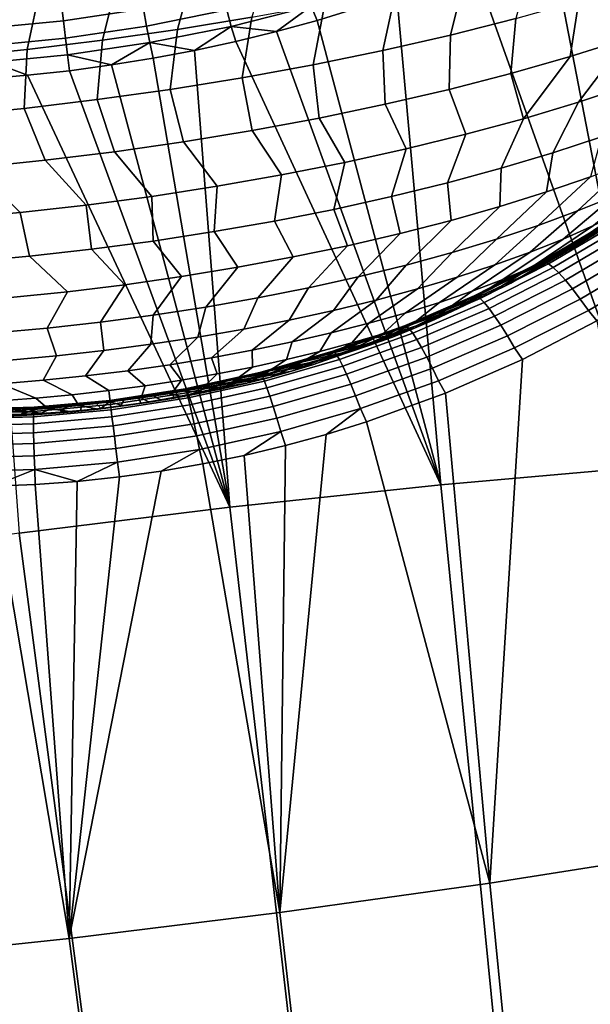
# Model space of a CAD drawing. Header units: metres. Extents: x -167 to 28, y -50 to 27.
# Tile 259 of 331: x 9.6 to 13.19, y -34.09 to -27.89. Entities that reach past the tile are written whole.
import ezdxf

# ---------------------------------------------------------------- set-up
doc = ezdxf.new("R2010")
doc.units = ezdxf.units.M
doc.layers.add('solid_12_065_011_XXX', color=7, linetype='CONTINUOUS')

msp = doc.modelspace()

# ---------------------------------------------------------------- linework, layer by layer
at = {"layer": 'solid_12_065_011_XXX'}
for points in [[(14.907345, -30.567869, 22.604013), (13.387696, -27.11525, 20.570753), (12.933352, -27.347935, 20.719927), (13.58119, -30.701698, 22.740084)], [(13.58119, -30.701698, 22.740084), (12.933352, -27.347935, 20.719927), (12.460878, -27.556435, 20.848318)], [(11.182587, -27.459211, 9.542988), (11.060172, -27.877554, 9.859672), (10.592813, -27.954151, 9.793166), (10.704088, -27.54043, 9.465224)], [(12.311807, -27.989635, 10.590584), (12.407758, -27.5977, 10.255623), (12.83075, -27.489399, 10.450724), (12.723852, -27.885153, 10.777121)], [(10.704088, -27.54043, 9.465224), (10.592813, -27.954151, 9.793166), (10.120516, -28.021683, 9.760143), (10.219831, -27.612499, 9.421576)], [(12.251759, -30.81946, 22.815199), (13.58119, -30.701698, 22.740084), (12.460878, -27.556435, 20.848318), (11.972691, -27.740013, 20.954842)], [(10.219831, -27.612499, 9.421576), (10.120516, -28.021683, 9.760143), (9.645816, -28.079784, 9.760779), (9.732382, -27.675037, 9.412274)], [(11.885594, -28.087048, 10.434544), (11.970087, -27.698849, 10.091522), (12.407758, -27.5977, 10.255623), (12.311807, -27.989635, 10.590584)], [(9.732382, -27.675037, 9.412274), (9.645816, -28.079784, 9.760779), (9.171263, -28.128145, 9.795071), (9.244325, -27.727715, 9.437368)], [(11.433623, -27.807062, 20.989811), (11.471278, -27.898031, 21.038597), (11.972691, -27.740013, 20.954842), (11.928175, -27.654228, 20.909096)], [(13.420091, -28.013975, 11.615918), (13.064632, -28.125637, 11.380479), (13.119473, -27.77417, 10.993132), (13.496504, -27.657299, 11.237433)], [(10.357162, -27.713554, 20.997026), (9.85991, -27.787268, 21.008255), (9.873649, -27.899155, 21.024414), (10.377186, -27.824511, 21.013044)], [(10.875454, -27.72488, 20.979008), (10.377186, -27.824511, 21.013044), (10.397332, -27.932852, 21.041763), (10.902264, -27.83189, 21.007273)], [(10.929275, -27.934813, 21.047842), (11.433623, -27.807062, 20.989811), (11.399689, -27.705893, 20.950039), (10.902264, -27.83189, 21.007273)], [(11.447552, -28.176855, 10.309855), (11.520087, -27.792299, 9.959301), (11.970087, -27.698849, 10.091522), (11.885594, -28.087048, 10.434544)], [(12.251759, -30.81946, 22.815199), (11.972691, -27.740013, 20.954842), (11.471278, -27.898031, 21.038597)], [(9.36701, -27.948544, 21.013044), (9.873649, -27.899155, 21.024414), (9.85991, -27.787268, 21.008255), (9.359597, -27.83604, 20.997028)], [(11.433623, -27.807062, 20.989811), (10.929275, -27.934813, 21.047842), (11.216331, -27.967297, 21.071724)], [(11.000078, -28.258566, 10.2172), (11.060172, -27.877554, 9.859672), (11.520087, -27.792299, 9.959301), (11.447552, -28.176855, 10.309855)], [(11.433623, -27.807062, 20.989811), (11.216331, -27.967297, 21.071724), (11.471278, -27.898031, 21.038597)], [(13.064632, -28.125637, 11.380479), (12.691338, -28.231815, 11.171605), (12.723852, -27.885153, 10.777121), (13.119473, -27.77417, 10.993132)], [(10.377186, -27.824511, 21.013044), (9.873649, -27.899155, 21.024414), (9.887074, -28.008493, 21.053284), (10.397332, -27.932852, 21.041763)], [(10.417338, -28.037176, 21.082811), (10.929275, -27.934813, 21.047842), (10.902264, -27.83189, 21.007273), (10.397332, -27.932852, 21.041763)], [(10.545626, -28.331732, 10.157088), (10.592813, -27.954151, 9.793166), (11.060172, -27.877554, 9.859672), (11.000078, -28.258566, 10.2172)], [(9.873649, -27.899155, 21.024414), (9.36701, -27.948544, 21.013044), (9.373672, -28.058542, 21.041763), (9.887074, -28.008493, 21.053284)], [(10.397332, -27.932852, 21.041763), (9.887074, -28.008493, 21.053284), (9.900011, -28.113865, 21.094492), (10.417338, -28.037176, 21.082811)], [(10.929275, -27.934813, 21.047842), (10.417338, -28.037176, 21.082811), (10.699642, -28.086014, 21.120117)], [(10.929275, -27.934813, 21.047842), (10.699642, -28.086014, 21.120117), (10.959044, -28.029968, 21.098911)], [(10.929275, -27.934813, 21.047842), (10.959044, -28.029968, 21.098911), (11.216331, -27.967297, 21.071724)], [(12.251759, -30.81946, 22.815199), (11.471278, -27.898031, 21.038597), (11.216331, -27.967297, 21.071724)], [(12.691338, -28.231815, 11.171605), (12.302231, -28.331934, 10.990432), (12.311807, -27.989635, 10.590584), (12.723852, -27.885153, 10.777121)], [(13.116679, -28.41226, 11.868658), (13.420091, -28.013975, 11.615918), (13.755784, -27.897432, 11.876646), (13.444483, -28.303757, 12.10491)], [(10.086683, -28.395952, 10.129848), (10.120516, -28.021683, 9.760143), (10.592813, -27.954151, 9.793166), (10.545626, -28.331732, 10.157088)], [(12.251759, -30.81946, 22.815199), (11.216331, -27.967297, 21.071724), (10.959044, -28.029968, 21.098911)], [(12.302231, -28.331934, 10.990432), (11.899425, -28.425446, 10.83794), (11.885594, -28.087048, 10.434544), (12.311807, -27.989635, 10.590584)], [(9.887074, -28.008493, 21.053284), (9.373672, -28.058542, 21.041763), (9.426893, -28.161074, 21.084837), (9.900011, -28.113865, 21.094492)], [(9.625767, -28.450876, 10.135629), (9.645816, -28.079784, 9.760779), (10.120516, -28.021683, 9.760143), (10.086683, -28.395952, 10.129848)], [(10.417338, -28.037176, 21.082811), (9.900011, -28.113865, 21.094492), (10.175929, -28.177979, 21.144405)], [(10.417338, -28.037176, 21.082811), (10.175929, -28.177979, 21.144405), (10.438419, -28.135378, 21.135294)], [(10.417338, -28.037176, 21.082811), (10.438419, -28.135378, 21.135294), (10.699642, -28.086014, 21.120117)], [(10.922886, -30.959883, 22.852768), (12.251759, -30.81946, 22.815199), (10.959044, -28.029968, 21.098911), (10.699642, -28.086014, 21.120117)], [(12.770927, -28.515841, 11.65707), (13.064632, -28.125637, 11.380479), (13.420091, -28.013975, 11.615918), (13.116679, -28.41226, 11.868658)], [(9.165401, -28.496201, 10.174398), (9.171263, -28.128145, 9.795071), (9.645816, -28.079784, 9.760779), (9.625767, -28.450876, 10.135629)], [(9.900011, -28.113865, 21.094492), (9.426893, -28.161074, 21.084837), (9.647809, -28.242825, 21.144405), (9.912283, -28.213806, 21.147444)], [(9.900011, -28.113865, 21.094492), (9.912283, -28.213806, 21.147444), (10.175929, -28.177979, 21.144405)], [(10.922886, -30.959883, 22.852768), (10.699642, -28.086014, 21.120117), (10.438419, -28.135378, 21.135294)], [(11.899425, -28.425446, 10.83794), (11.485104, -28.511847, 10.714959), (11.447552, -28.176855, 10.309855), (11.885594, -28.087048, 10.434544)], [(12.770927, -28.515841, 11.65707), (12.691338, -28.231815, 11.171605), (13.064632, -28.125637, 11.380479)], [(9.426893, -28.161074, 21.084837), (9.38282, -28.26499, 21.135294), (9.647809, -28.242825, 21.144405)], [(10.922886, -30.959883, 22.852768), (10.175929, -28.177979, 21.144405), (9.912283, -28.213806, 21.147444)], [(10.922886, -30.959883, 22.852768), (10.438419, -28.135378, 21.135294), (10.175929, -28.177979, 21.144405)], [(11.485104, -28.511847, 10.714959), (11.061517, -28.590668, 10.622155), (11.000078, -28.258566, 10.2172), (11.447552, -28.176855, 10.309855)], [(9.647809, -28.242825, 21.144405), (9.38282, -28.26499, 21.135294), (9.596034, -31.122799, 22.852768), (10.922886, -30.959883, 22.852768)], [(9.647809, -28.242825, 21.144405), (10.922886, -30.959883, 22.852768), (9.912283, -28.213806, 21.147444)], [(12.770927, -28.515841, 11.65707), (12.409112, -28.613934, 11.471302), (12.302231, -28.331934, 10.990432), (12.691338, -28.231815, 11.171605)], [(11.061517, -28.590668, 10.622155), (10.630961, -28.661482, 10.560033), (10.545626, -28.331732, 10.157088), (11.000078, -28.258566, 10.2172)], [(12.955485, -28.731279, 12.249536), (13.116679, -28.41226, 11.868658), (13.444483, -28.303757, 12.10491), (13.262879, -28.629719, 12.470432)], [(10.630961, -28.661482, 10.560033), (10.195775, -28.723902, 10.528928), (10.086683, -28.395952, 10.129848), (10.545626, -28.331732, 10.157088)], [(12.409112, -28.613934, 11.471302), (12.033208, -28.706005, 11.312365), (11.899425, -28.425446, 10.83794), (12.302231, -28.331934, 10.990432)], [(10.195775, -28.723902, 10.528928), (9.758318, -28.77759, 10.52901), (9.625767, -28.450876, 10.135629), (10.086683, -28.395952, 10.129848)], [(12.033208, -28.706005, 11.312365), (11.645264, -28.791553, 11.181126), (11.485104, -28.511847, 10.714959), (11.899425, -28.425446, 10.83794)], [(12.631343, -28.82823, 12.051713), (12.770927, -28.515841, 11.65707), (13.116679, -28.41226, 11.868658), (12.955485, -28.731279, 12.249536)], [(9.758318, -28.77759, 10.52901), (9.320964, -28.822258, 10.560278), (9.165401, -28.496201, 10.174398), (9.625767, -28.450876, 10.135629)], [(11.645264, -28.791553, 11.181126), (11.247396, -28.870111, 11.078301), (11.061517, -28.590668, 10.622155), (11.485104, -28.511847, 10.714959)], [(12.292213, -28.920044, 11.878039), (12.409112, -28.613934, 11.471302), (12.770927, -28.515841, 11.65707), (12.631343, -28.82823, 12.051713)], [(11.247396, -28.870111, 11.078301), (10.841776, -28.94125, 11.004453), (10.630961, -28.661482, 10.560033), (11.061517, -28.590668, 10.622155)], [(11.939939, -29.006224, 11.729457), (12.033208, -28.706005, 11.312365), (12.409112, -28.613934, 11.471302), (12.292213, -28.920044, 11.878039)], [(10.841776, -28.94125, 11.004453), (10.430614, -29.004581, 10.959981), (10.195775, -28.723902, 10.528928), (10.630961, -28.661482, 10.560033)], [(12.955485, -28.731279, 12.249536), (13.262879, -28.629719, 12.470432), (13.19228, -28.880898, 12.954704), (12.915422, -28.976681, 12.740822)], [(13.691678, -28.679363, 13.440047), (13.341569, -29.002525, 13.694324), (13.111434, -29.096386, 13.46724), (13.451497, -28.781612, 13.188198)], [(10.430614, -29.004581, 10.959981), (10.016153, -29.059761, 10.94513), (9.758318, -28.77759, 10.52901), (10.195775, -28.723902, 10.528928)], [(11.576431, -29.0863, 11.606773), (11.645264, -28.791553, 11.181126), (12.033208, -28.706005, 11.312365), (11.939939, -29.006224, 11.729457)], [(12.631343, -28.82823, 12.051713), (12.955485, -28.731279, 12.249536), (12.915422, -28.976681, 12.740822), (12.622415, -29.068449, 12.547703)], [(10.016153, -29.059761, 10.94513), (9.600656, -29.106489, 10.959981), (9.320964, -28.822258, 10.560278), (9.758318, -28.77759, 10.52901)], [(11.203666, -29.159838, 11.510655), (11.247396, -28.870111, 11.078301), (11.645264, -28.791553, 11.181126), (11.576431, -29.0863, 11.606773)], [(13.451497, -28.781612, 13.188198), (13.111434, -29.096386, 13.46724), (12.863981, -29.187263, 13.257843), (13.19228, -28.880898, 12.954704)], [(9.600656, -29.106489, 10.959981), (9.186386, -29.144506, 11.004453), (8.886086, -28.85766, 10.622562), (9.320964, -28.822258, 10.560278)], [(12.292213, -28.920044, 11.878039), (12.631343, -28.82823, 12.051713), (12.622415, -29.068449, 12.547703), (12.314834, -29.15571, 12.376385)], [(10.823666, -29.226439, 11.441625), (10.841776, -28.94125, 11.004453), (11.247396, -28.870111, 11.078301), (11.203666, -29.159838, 11.510655)], [(11.939939, -29.006224, 11.729457), (12.292213, -28.920044, 11.878039), (12.314834, -29.15571, 12.376385), (11.994334, -29.237989, 12.227791)], [(13.19228, -28.880898, 12.954704), (12.863981, -29.187263, 13.257843), (12.600567, -29.27466, 13.067281), (12.915422, -28.976681, 12.740822)], [(13.020626, -29.273108, 14.012398), (13.341569, -29.002525, 13.694324), (13.553124, -28.906195, 13.937849), (13.212619, -29.187841, 14.225945)], [(13.682991, -28.92308, 14.942479), (13.263168, -29.21734, 15.109177), (13.131434, -29.296883, 14.889838), (13.544677, -29.012365, 14.692216)], [(10.438495, -29.285742, 11.400055), (10.430614, -29.004581, 10.959981), (10.841776, -28.94125, 11.004453), (10.823666, -29.226439, 11.441625)], [(12.915422, -28.976681, 12.740822), (12.600567, -29.27466, 13.067281), (12.322638, -29.358095, 12.896598), (12.622415, -29.068449, 12.547703)], [(10.438495, -29.285742, 11.400055), (10.050245, -29.337423, 11.386173), (10.016153, -29.059761, 10.94513), (10.430614, -29.004581, 10.959981)], [(11.576431, -29.0863, 11.606773), (11.939939, -29.006224, 11.729457), (11.994334, -29.237989, 12.227791), (11.662642, -29.31485, 12.102721)], [(12.812645, -29.356125, 13.813436), (13.111434, -29.096386, 13.46724), (13.341569, -29.002525, 13.694324), (13.020626, -29.273108, 14.012398)], [(13.544677, -29.012365, 14.692216), (13.131434, -29.296883, 14.889838), (12.983235, -29.375441, 14.680899), (13.387609, -29.100773, 14.45295)], [(9.661026, -29.381203, 11.400055), (9.27295, -29.416843, 11.441625), (9.186386, -29.144506, 11.004453), (9.600656, -29.106489, 10.959981)], [(10.050245, -29.337423, 11.386173), (9.661026, -29.381203, 11.400055), (9.600656, -29.106489, 10.959981), (10.016153, -29.059761, 10.94513)], [(11.203666, -29.159838, 11.510655), (11.576431, -29.0863, 11.606773), (11.662642, -29.31485, 12.102721), (11.32154, -29.385874, 12.001847)], [(12.622415, -29.068449, 12.547703), (12.322638, -29.358095, 12.896598), (12.031715, -29.437113, 12.746732), (12.314834, -29.15571, 12.376385)], [(12.589773, -29.436455, 13.630107), (12.863981, -29.187263, 13.257843), (13.111434, -29.096386, 13.46724), (12.812645, -29.356125, 13.813436)], [(13.387609, -29.100773, 14.45295), (12.983235, -29.375441, 14.680899), (12.819357, -29.4526, 14.483465), (13.212619, -29.187841, 14.225945)], [(13.472199, -29.058199, 15.579817), (13.22049, -29.221825, 15.632071), (13.010489, -29.347494, 15.671081)], [(13.37774, -29.137238, 15.337752), (13.472199, -29.058199, 15.579817), (13.010489, -29.347494, 15.671081)], [(10.823666, -29.226439, 11.441625), (11.203666, -29.159838, 11.510655), (11.32154, -29.385874, 12.001847), (10.972865, -29.450682, 11.925714)], [(12.314834, -29.15571, 12.376385), (12.031715, -29.437113, 12.746732), (11.729398, -29.511278, 12.618503), (11.994334, -29.237989, 12.227791)], [(12.88471, -29.415083, 15.80629), (13.293006, -29.174133, 15.73202), (13.314981, -29.173388, 15.843758), (12.903678, -29.416111, 15.918574)], [(13.293006, -29.174133, 15.73202), (12.88471, -29.415083, 15.80629), (13.010489, -29.347494, 15.671081), (13.22049, -29.221825, 15.632071)], [(12.903678, -29.416111, 15.918574), (13.314981, -29.173388, 15.843758), (13.343535, -29.18364, 15.953522), (12.928577, -29.428522, 16.029003)], [(13.263168, -29.21734, 15.109177), (13.37774, -29.137238, 15.337752), (13.010489, -29.347494, 15.671081), (12.923091, -29.413601, 15.464664)], [(10.438495, -29.285742, 11.400055), (10.823666, -29.226439, 11.441625), (10.972865, -29.450682, 11.925714), (10.618494, -29.508921, 11.874729)], [(11.994334, -29.237989, 12.227791), (11.729398, -29.511278, 12.618503), (11.417341, -29.580185, 12.512616), (11.662642, -29.31485, 12.102721)], [(12.353186, -29.51367, 13.463379), (12.600567, -29.27466, 13.067281), (12.863981, -29.187263, 13.257843), (12.589773, -29.436455, 13.630107)], [(13.212619, -29.187841, 14.225945), (12.819357, -29.4526, 14.483465), (12.640666, -29.527954, 14.298583), (13.020626, -29.273108, 14.012398)], [(13.131434, -29.296883, 14.889838), (13.263168, -29.21734, 15.109177), (12.923091, -29.413601, 15.464664), (12.814228, -29.48271, 15.271721)], [(12.928577, -29.428522, 16.029003), (13.343535, -29.18364, 15.953522), (13.378299, -29.204762, 16.059889), (12.959086, -29.452154, 16.136145)], [(12.959086, -29.452154, 16.136145), (13.378299, -29.204762, 16.059889), (13.41882, -29.236475, 16.161482), (12.994808, -29.486702, 16.238611)], [(12.994808, -29.486702, 16.238611), (13.41882, -29.236475, 16.161482), (13.464575, -29.27837, 16.256979), (13.03528, -29.531715, 16.33507)], [(10.050245, -29.337423, 11.386173), (10.438495, -29.285742, 11.400055), (10.618494, -29.508921, 11.874729), (10.260334, -29.560282, 11.849168)], [(12.104131, -29.587368, 13.314133), (12.322638, -29.358095, 12.896598), (12.600567, -29.27466, 13.067281), (12.353186, -29.51367, 13.463379)], [(13.020626, -29.273108, 14.012398), (12.640666, -29.527954, 14.298583), (12.44811, -29.601101, 14.127231), (12.812645, -29.356125, 13.813436)], [(12.983235, -29.375441, 14.680899), (13.131434, -29.296883, 14.889838), (12.814228, -29.48271, 15.271721), (12.691021, -29.551105, 15.08734)], [(13.03528, -29.531715, 16.33507), (13.464575, -29.27837, 16.256979), (13.514969, -29.329905, 16.345146), (13.079978, -29.586613, 16.424273)], [(9.661026, -29.381203, 11.400055), (10.050245, -29.337423, 11.386173), (10.260334, -29.560282, 11.849168), (9.900311, -29.604488, 11.849168)], [(11.662642, -29.31485, 12.102721), (11.417341, -29.580185, 12.512616), (11.097259, -29.643454, 12.42965), (11.32154, -29.385874, 12.001847)], [(11.843924, -29.657158, 13.183154), (12.031715, -29.437113, 12.746732), (12.322638, -29.358095, 12.896598), (12.104131, -29.587368, 13.314133)], [(12.812645, -29.356125, 13.813436), (12.44811, -29.601101, 14.127231), (12.242708, -29.671654, 13.970316), (12.589773, -29.436455, 13.630107)], [(13.010489, -29.347494, 15.671081), (12.543464, -29.594814, 15.744135), (12.524571, -29.603945, 15.746703)], [(12.923091, -29.413601, 15.464664), (13.010489, -29.347494, 15.671081), (12.524571, -29.603945, 15.746703)], [(13.010489, -29.347494, 15.671081), (12.858534, -29.432665, 15.69686), (12.543464, -29.594814, 15.744135)], [(12.88471, -29.415083, 15.80629), (12.858534, -29.432665, 15.69686), (13.010489, -29.347494, 15.671081)], [(13.079978, -29.586613, 16.424273), (13.514969, -29.329905, 16.345146), (13.569349, -29.390409, 16.424837), (13.128321, -29.650681, 16.505062)], [(9.27295, -29.416843, 11.441625), (9.661026, -29.381203, 11.400055), (9.900311, -29.604488, 11.849168), (9.540365, -29.641298, 11.874729)], [(11.32154, -29.385874, 12.001847), (11.097259, -29.643454, 12.42965), (10.770905, -29.700741, 12.370063), (10.972865, -29.450682, 11.925714)], [(12.814228, -29.48271, 15.271721), (12.923091, -29.413601, 15.464664), (12.524571, -29.603945, 15.746703), (12.433297, -29.662483, 15.580612)], [(12.88471, -29.415083, 15.80629), (12.460273, -29.630342, 15.868687), (12.543464, -29.594814, 15.744135), (12.858534, -29.432665, 15.69686)], [(12.460273, -29.630342, 15.868687), (12.88471, -29.415083, 15.80629), (12.903678, -29.416111, 15.918574), (12.476227, -29.632902, 15.981415)], [(12.476227, -29.632902, 15.981415), (12.903678, -29.416111, 15.918574), (12.928577, -29.428522, 16.029003), (12.497436, -29.647184, 16.092386)], [(12.819357, -29.4526, 14.483465), (12.983235, -29.375441, 14.680899), (12.691021, -29.551105, 15.08734), (12.55411, -29.618433, 14.912479)], [(13.128321, -29.650681, 16.505062), (13.569349, -29.390409, 16.424837), (13.627009, -29.459101, 16.495018), (13.179683, -29.723087, 16.576389)], [(10.972865, -29.450682, 11.925714), (10.770905, -29.700741, 12.370063), (10.44007, -29.751728, 12.334179), (10.618494, -29.508921, 11.874729)], [(11.573935, -29.72267, 13.071135), (11.729398, -29.511278, 12.618503), (12.031715, -29.437113, 12.746732), (11.843924, -29.657158, 13.183154)], [(12.589773, -29.436455, 13.630107), (12.242708, -29.671654, 13.970316), (12.025547, -29.739239, 13.828671), (12.353186, -29.51367, 13.463379)], [(12.691021, -29.551105, 15.08734), (12.814228, -29.48271, 15.271721), (12.433297, -29.662483, 15.580612), (12.328496, -29.720928, 15.422851)], [(12.640666, -29.527954, 14.298583), (12.819357, -29.4526, 14.483465), (12.55411, -29.618433, 14.912479), (12.404203, -29.684343, 14.748047)], [(12.497436, -29.647184, 16.092386), (12.928577, -29.428522, 16.029003), (12.959086, -29.452154, 16.136145), (12.523625, -29.673008, 16.200163)], [(12.523625, -29.673008, 16.200163), (12.959086, -29.452154, 16.136145), (12.994808, -29.486702, 16.238611), (12.554457, -29.710035, 16.303349)], [(12.554457, -29.710035, 16.303349), (12.994808, -29.486702, 16.238611), (13.03528, -29.531715, 16.33507), (12.589529, -29.75779, 16.400602)], [(13.179683, -29.723087, 16.576389), (13.627009, -29.459101, 16.495018), (13.682775, -29.516846, 16.543568), (13.233159, -29.787807, 16.628565)], [(10.618494, -29.508921, 11.874729), (10.44007, -29.751728, 12.334179), (10.106568, -29.796139, 12.322196), (10.260334, -29.560282, 11.849168)], [(11.295589, -29.78356, 12.978665), (11.417341, -29.580185, 12.512616), (11.729398, -29.511278, 12.618503), (11.573935, -29.72267, 13.071135)], [(12.353186, -29.51367, 13.463379), (12.025547, -29.739239, 13.828671), (11.797779, -29.803497, 13.703043), (12.104131, -29.587368, 13.314133)], [(12.44811, -29.601101, 14.127231), (12.640666, -29.527954, 14.298583), (12.404203, -29.684343, 14.748047), (12.242082, -29.748495, 14.594895)], [(12.589529, -29.75779, 16.400602), (13.03528, -29.531715, 16.33507), (13.079978, -29.586613, 16.424273), (12.628387, -29.815647, 16.490664)], [(9.900311, -29.604488, 11.849168), (9.772229, -29.833729, 12.334179), (9.438887, -29.864292, 12.370063), (9.540365, -29.641298, 11.874729)], [(10.260334, -29.560282, 11.849168), (10.106568, -29.796139, 12.322196), (9.772229, -29.833729, 12.334179), (9.900311, -29.604488, 11.849168)], [(11.010357, -29.839508, 12.906234), (11.097259, -29.643454, 12.42965), (11.417341, -29.580185, 12.512616), (11.295589, -29.78356, 12.978665)], [(12.104131, -29.587368, 13.314133), (11.797779, -29.803497, 13.703043), (11.560608, -29.864092, 13.594101), (11.843924, -29.657158, 13.183154)], [(12.242708, -29.671654, 13.970316), (12.44811, -29.601101, 14.127231), (12.242082, -29.748495, 14.594895), (12.068586, -29.810553, 14.453821)], [(12.55411, -29.618433, 14.912479), (12.691021, -29.551105, 15.08734), (12.328496, -29.720928, 15.422851), (12.211937, -29.778471, 15.273214)], [(12.460273, -29.630342, 15.868687), (12.271858, -29.71987, 15.778817), (12.433297, -29.662483, 15.580612), (12.524571, -29.603945, 15.746703)], [(12.460273, -29.630342, 15.868687), (12.524571, -29.603945, 15.746703), (12.543464, -29.594814, 15.744135)], [(12.628387, -29.815647, 16.490664), (13.079978, -29.586613, 16.424273), (13.128321, -29.650681, 16.505062), (12.670528, -29.88286, 16.572365)], [(10.719742, -29.890217, 12.854222), (10.770905, -29.700741, 12.370063), (11.097259, -29.643454, 12.42965), (11.010357, -29.839508, 12.906234)], [(11.843924, -29.657158, 13.183154), (11.560608, -29.864092, 13.594101), (11.315292, -29.9207, 13.502419), (11.573935, -29.72267, 13.071135)], [(12.025547, -29.739239, 13.828671), (12.242708, -29.671654, 13.970316), (12.068586, -29.810553, 14.453821), (11.884617, -29.870197, 14.325555)], [(12.328496, -29.720928, 15.422851), (12.433297, -29.662483, 15.580612), (12.037668, -29.817392, 15.804672), (11.983808, -29.838516, 15.810165)], [(12.021688, -29.818827, 15.919416), (12.271858, -29.71987, 15.778817), (12.460273, -29.630342, 15.868687)], [(12.021688, -29.818827, 15.919416), (12.460273, -29.630342, 15.868687), (12.476227, -29.632902, 15.981415), (12.034627, -29.822681, 16.032494)], [(12.034627, -29.822681, 16.032494), (12.476227, -29.632902, 15.981415), (12.497436, -29.647184, 16.092386), (12.05212, -29.838562, 16.143896)], [(12.433297, -29.662483, 15.580612), (12.271858, -29.71987, 15.778817), (12.037668, -29.817392, 15.804672)], [(12.05212, -29.838562, 16.143896), (12.497436, -29.647184, 16.092386), (12.523625, -29.673008, 16.200163), (12.07394, -29.866262, 16.252178)], [(12.07394, -29.866262, 16.252178), (12.523625, -29.673008, 16.200163), (12.554457, -29.710035, 16.303349), (12.099806, -29.905426, 16.355938)], [(12.404203, -29.684343, 14.748047), (12.55411, -29.618433, 14.912479), (12.211937, -29.778471, 15.273214), (12.084229, -29.834806, 15.132485)], [(12.670528, -29.88286, 16.572365), (13.128321, -29.650681, 16.505062), (13.179683, -29.723087, 16.576389), (12.715405, -29.958557, 16.644646)], [(10.425276, -29.935421, 12.822906), (10.44007, -29.751728, 12.334179), (10.770905, -29.700741, 12.370063), (10.719742, -29.890217, 12.854222)], [(11.573935, -29.72267, 13.071135), (11.315292, -29.9207, 13.502419), (11.063129, -29.973021, 13.428485), (11.295589, -29.78356, 12.978665)], [(12.211937, -29.778471, 15.273214), (12.328496, -29.720928, 15.422851), (11.983808, -29.838516, 15.810165), (11.8949, -29.885323, 15.682451)], [(12.242082, -29.748495, 14.594895), (12.404203, -29.684343, 14.748047), (12.084229, -29.834806, 15.132485), (11.946038, -29.889647, 15.001397)], [(12.021688, -29.818827, 15.919416), (12.037668, -29.817392, 15.804672), (12.271858, -29.71987, 15.778817)], [(12.099806, -29.905426, 16.355938), (12.554457, -29.710035, 16.303349), (12.589529, -29.75779, 16.400602), (12.12938, -29.955542, 16.453827)], [(12.715405, -29.958557, 16.644646), (13.179683, -29.723087, 16.576389), (13.233159, -29.787807, 16.628565), (12.76487, -30.030178, 16.700174)], [(10.128514, -29.97488, 12.812448), (9.831021, -30.008387, 12.822906), (9.772229, -29.833729, 12.334179), (10.106568, -29.796139, 12.322196)], [(10.425276, -29.935421, 12.822906), (10.128514, -29.97488, 12.812448), (10.106568, -29.796139, 12.322196), (10.44007, -29.751728, 12.334179)], [(11.295589, -29.78356, 12.978665), (11.063129, -29.973021, 13.428485), (10.805455, -30.020779, 13.372688), (11.010357, -29.839508, 12.906234)], [(11.797779, -29.803497, 13.703043), (12.025547, -29.739239, 13.828671), (11.884617, -29.870197, 14.325555), (11.691131, -29.927118, 14.210764)], [(12.084229, -29.834806, 15.132485), (12.211937, -29.778471, 15.273214), (11.8949, -29.885323, 15.682451), (11.794532, -29.931879, 15.563955)], [(12.068586, -29.810553, 14.453821), (12.242082, -29.748495, 14.594895), (11.946038, -29.889647, 15.001397), (11.798087, -29.942699, 14.880635)], [(12.12938, -29.955542, 16.453827), (12.589529, -29.75779, 16.400602), (12.628387, -29.815647, 16.490664), (12.162279, -30.015963, 16.544577)], [(13.877834, -33.117672, 18.68903), (12.559403, -33.325027, 18.613914), (12.76487, -30.030178, 16.700174), (13.233159, -29.787807, 16.628565)], [(9.831021, -30.008387, 12.822906), (9.534367, -30.035763, 12.854222), (9.438887, -29.864292, 12.370063), (9.772229, -29.833729, 12.334179)], [(11.010357, -29.839508, 12.906234), (10.805455, -30.020779, 13.372688), (10.543634, -30.063721, 13.335325), (10.719742, -29.890217, 12.854222)], [(11.560608, -29.864092, 13.594101), (11.797779, -29.803497, 13.703043), (11.691131, -29.927118, 14.210764), (11.48913, -29.981018, 14.110044)], [(12.021688, -29.818827, 15.919416), (11.570992, -29.979593, 15.958666), (11.832353, -29.895397, 15.824441), (11.983808, -29.838516, 15.810165)], [(11.570992, -29.979593, 15.958666), (12.021688, -29.818827, 15.919416), (12.034627, -29.822681, 16.032494), (11.580918, -29.984522, 16.072004)], [(11.580918, -29.984522, 16.072004), (12.034627, -29.822681, 16.032494), (12.05212, -29.838562, 16.143896), (11.594675, -30.001736, 16.183733)], [(11.594675, -30.001736, 16.183733), (12.05212, -29.838562, 16.143896), (12.07394, -29.866262, 16.252178), (11.612084, -30.031012, 16.292398)], [(11.884617, -29.870197, 14.325555), (12.068586, -29.810553, 14.453821), (11.798087, -29.942699, 14.880635), (11.641148, -29.993692, 14.770828)], [(11.946038, -29.889647, 15.001397), (12.084229, -29.834806, 15.132485), (11.794532, -29.931879, 15.563955), (11.685368, -29.977325, 15.453047)], [(11.8949, -29.885323, 15.682451), (11.983808, -29.838516, 15.810165), (11.832353, -29.895397, 15.824441)], [(12.021688, -29.818827, 15.919416), (11.983808, -29.838516, 15.810165), (12.037668, -29.817392, 15.804672)], [(12.162279, -30.015963, 16.544577), (12.628387, -29.815647, 16.490664), (12.670528, -29.88286, 16.572365), (12.198077, -30.085901, 16.627012)], [(10.719742, -29.890217, 12.854222), (10.543634, -30.063721, 13.335325), (10.279055, -30.101618, 13.316594), (10.425276, -29.935421, 12.822906)], [(11.063129, -29.973021, 13.428485), (11.315292, -29.9207, 13.502419), (11.279664, -30.03162, 14.023918), (11.063821, -30.078657, 13.952832)], [(11.315292, -29.9207, 13.502419), (11.560608, -29.864092, 13.594101), (11.48913, -29.981018, 14.110044), (11.279664, -30.03162, 14.023918)], [(11.691131, -29.927118, 14.210764), (11.884617, -29.870197, 14.325555), (11.641148, -29.993692, 14.770828), (11.476038, -30.042358, 14.672551)], [(11.798087, -29.942699, 14.880635), (11.946038, -29.889647, 15.001397), (11.685368, -29.977325, 15.453047), (11.567973, -30.021421, 15.350301)], [(11.570992, -29.979593, 15.958666), (11.647803, -29.959759, 15.839926), (11.832353, -29.895397, 15.824441)], [(11.612084, -30.031012, 16.292398), (12.07394, -29.866262, 16.252178), (12.099806, -29.905426, 16.355938), (11.63292, -30.071968, 16.396597)], [(11.63292, -30.071968, 16.396597), (12.099806, -29.905426, 16.355938), (12.12938, -29.955542, 16.453827), (11.656913, -30.124075, 16.494972)], [(11.794532, -29.931879, 15.563955), (11.8949, -29.885323, 15.682451), (11.832353, -29.895397, 15.824441), (11.647803, -29.959759, 15.839926)], [(12.198077, -30.085901, 16.627012), (12.670528, -29.88286, 16.572365), (12.715405, -29.958557, 16.644646), (12.236311, -30.164455, 16.700062)], [(10.128514, -29.97488, 12.812448), (10.013115, -30.134272, 13.316594), (9.747226, -30.161509, 13.335325), (9.831021, -30.008387, 12.822906)], [(10.425276, -29.935421, 12.822906), (10.279055, -30.101618, 13.316594), (10.013115, -30.134272, 13.316594), (10.128514, -29.97488, 12.812448)], [(10.805455, -30.020779, 13.372688), (11.063129, -29.973021, 13.428485), (11.063821, -30.078657, 13.952832), (10.842721, -30.121891, 13.897157)], [(11.570992, -29.979593, 15.958666), (11.110249, -30.111853, 15.986586), (11.362468, -30.048908, 15.859941), (11.477418, -30.014482, 15.852431)], [(11.110249, -30.111853, 15.986586), (11.570992, -29.979593, 15.958666), (11.580918, -29.984522, 16.072004), (11.117159, -30.117647, 16.100107)], [(11.117159, -30.117647, 16.100107), (11.580918, -29.984522, 16.072004), (11.594675, -30.001736, 16.183733), (11.127159, -30.135941, 16.212063)], [(11.279664, -30.03162, 14.023918), (11.48913, -29.981018, 14.110044), (11.30362, -30.088442, 14.586316), (11.124796, -30.131702, 14.512572)], [(11.567973, -30.021421, 15.350301), (11.685368, -29.977325, 15.453047), (11.362468, -30.048908, 15.859941), (11.271018, -30.084044, 15.77594)], [(11.48913, -29.981018, 14.110044), (11.691131, -29.927118, 14.210764), (11.476038, -30.042358, 14.672551), (11.30362, -30.088442, 14.586316)], [(11.685368, -29.977325, 15.453047), (11.794532, -29.931879, 15.563955), (11.477418, -30.014482, 15.852431), (11.362468, -30.048908, 15.859941)], [(11.641148, -29.993692, 14.770828), (11.798087, -29.942699, 14.880635), (11.567973, -30.021421, 15.350301), (11.442957, -30.063944, 15.256249)], [(11.794532, -29.931879, 15.563955), (11.647803, -29.959759, 15.839926), (11.477418, -30.014482, 15.852431)], [(11.570992, -29.979593, 15.958666), (11.477418, -30.014482, 15.852431), (11.647803, -29.959759, 15.839926)], [(11.656913, -30.124075, 16.494972), (12.12938, -29.955542, 16.453827), (12.162279, -30.015963, 16.544577), (11.683751, -30.186659, 16.58625)], [(12.236311, -30.164455, 16.700062), (12.715405, -29.958557, 16.644646), (12.76487, -30.030178, 16.700174), (12.280234, -30.2425, 16.75852)], [(9.831021, -30.008387, 12.822906), (9.747226, -30.161509, 13.335325), (9.482794, -30.183182, 13.372687), (9.534367, -30.035763, 12.854222)], [(10.543634, -30.063721, 13.335325), (10.805455, -30.020779, 13.372688), (10.842721, -30.121891, 13.897157), (10.617512, -30.161091, 13.85718)], [(11.063821, -30.078657, 13.952832), (11.279664, -30.03162, 14.023918), (11.124796, -30.131702, 14.512572), (10.940496, -30.171917, 14.451707)], [(11.127159, -30.135941, 16.212063), (11.594675, -30.001736, 16.183733), (11.612084, -30.031012, 16.292398), (11.14012, -30.166492, 16.320999)], [(11.14012, -30.166492, 16.320999), (11.612084, -30.031012, 16.292398), (11.63292, -30.071968, 16.396597), (11.155872, -30.20891, 16.425505)], [(11.30362, -30.088442, 14.586316), (11.476038, -30.042358, 14.672551), (11.310967, -30.10467, 15.17138), (11.172687, -30.143387, 15.096132)], [(11.442957, -30.063944, 15.256249), (11.567973, -30.021421, 15.350301), (11.271018, -30.084044, 15.77594), (11.173177, -30.117809, 15.70065)], [(11.476038, -30.042358, 14.672551), (11.641148, -29.993692, 14.770828), (11.442957, -30.063944, 15.256249), (11.310967, -30.10467, 15.17138)], [(11.683751, -30.186659, 16.58625), (12.162279, -30.015963, 16.544577), (12.198077, -30.085901, 16.627012), (11.713087, -30.258904, 16.669249)], [(12.559403, -33.325027, 18.613914), (12.280234, -30.2425, 16.75852), (12.76487, -30.030178, 16.700174)], [(10.013115, -30.134272, 13.316594), (10.279055, -30.101618, 13.316594), (10.389362, -30.196058, 13.833109), (10.159458, -30.22661, 13.82507)], [(10.279055, -30.101618, 13.316594), (10.543634, -30.063721, 13.335325), (10.617512, -30.161091, 13.85718), (10.389362, -30.196058, 13.833109)], [(10.842721, -30.121891, 13.897157), (11.063821, -30.078657, 13.952832), (10.940496, -30.171917, 14.451707), (10.751685, -30.208872, 14.404036)], [(11.172687, -30.143387, 15.096132), (11.310967, -30.10467, 15.17138), (11.069666, -30.150156, 15.632674), (10.96104, -30.180914, 15.572375)], [(11.124796, -30.131702, 14.512572), (11.30362, -30.088442, 14.586316), (11.172687, -30.143387, 15.096132), (11.028833, -30.179895, 15.030896)], [(11.310967, -30.10467, 15.17138), (11.442957, -30.063944, 15.256249), (11.173177, -30.117809, 15.70065), (11.069666, -30.150156, 15.632674)], [(11.173177, -30.117809, 15.70065), (11.271018, -30.084044, 15.77594), (11.159983, -30.104771, 15.871347), (11.082705, -30.124508, 15.875118)], [(11.110249, -30.111853, 15.986586), (11.082705, -30.124508, 15.875118), (11.159983, -30.104771, 15.871347)], [(11.110249, -30.111853, 15.986586), (11.316144, -30.062223, 15.86274), (11.362468, -30.048908, 15.859941)], [(11.110249, -30.111853, 15.986586), (11.159983, -30.104771, 15.871347), (11.316144, -30.062223, 15.86274)], [(11.155872, -30.20891, 16.425505), (11.63292, -30.071968, 16.396597), (11.656913, -30.124075, 16.494972), (11.174212, -30.26264, 16.524223)], [(11.271018, -30.084044, 15.77594), (11.316144, -30.062223, 15.86274), (11.159983, -30.104771, 15.871347)], [(11.271018, -30.084044, 15.77594), (11.362468, -30.048908, 15.859941), (11.316144, -30.062223, 15.86274)], [(11.713087, -30.258904, 16.669249), (12.198077, -30.085901, 16.627012), (12.236311, -30.164455, 16.700062), (11.74454, -30.339874, 16.742889)], [(9.482794, -30.183182, 13.372687), (9.747226, -30.161509, 13.335325), (9.928991, -30.252586, 13.833104), (9.69916, -30.273853, 13.85717)], [(9.747226, -30.161509, 13.335325), (10.013115, -30.134272, 13.316594), (10.159458, -30.22661, 13.82507), (9.928991, -30.252586, 13.833104)], [(10.389362, -30.196058, 13.833109), (10.617512, -30.161091, 13.85718), (10.559348, -30.242376, 14.369808), (10.364488, -30.272255, 14.349203)], [(10.617512, -30.161091, 13.85718), (10.842721, -30.121891, 13.897157), (10.751685, -30.208872, 14.404036), (10.559348, -30.242376, 14.369808)], [(10.641548, -30.214968, 16.003292), (11.082705, -30.124508, 15.875118), (11.110249, -30.111853, 15.986586)], [(10.641548, -30.214968, 16.003292), (11.110249, -30.111853, 15.986586), (11.117159, -30.117647, 16.100107), (10.645436, -30.221428, 16.11692)], [(10.641548, -30.214968, 16.003292), (11.00537, -30.143393, 15.878584), (11.082705, -30.124508, 15.875118)], [(10.641548, -30.214968, 16.003292), (10.927589, -30.16153, 15.881695), (11.00537, -30.143393, 15.878584)], [(10.641548, -30.214968, 16.003292), (10.849089, -30.178955, 15.884589), (10.927589, -30.16153, 15.881695)], [(10.645436, -30.221428, 16.11692), (11.117159, -30.117647, 16.100107), (11.127159, -30.135941, 16.212063), (10.651659, -30.240553, 16.229012)], [(10.651659, -30.240553, 16.229012), (11.127159, -30.135941, 16.212063), (11.14012, -30.166492, 16.320999), (10.660135, -30.272093, 16.338108)], [(10.660135, -30.272093, 16.338108), (11.14012, -30.166492, 16.320999), (11.155872, -30.20891, 16.425505), (10.670756, -30.315638, 16.442797)], [(11.028833, -30.179895, 15.030896), (11.172687, -30.143387, 15.096132), (10.96104, -30.180914, 15.572375), (10.847878, -30.209917, 15.520078)], [(10.96104, -30.180914, 15.572375), (11.069666, -30.150156, 15.632674), (10.927589, -30.16153, 15.881695), (10.849089, -30.178955, 15.884589)], [(10.940496, -30.171917, 14.451707), (11.124796, -30.131702, 14.512572), (11.028833, -30.179895, 15.030896), (10.880151, -30.214008, 14.976008)], [(11.069666, -30.150156, 15.632674), (11.173177, -30.117809, 15.70065), (11.00537, -30.143393, 15.878584), (10.927589, -30.16153, 15.881695)], [(11.173177, -30.117809, 15.70065), (11.082705, -30.124508, 15.875118), (11.00537, -30.143393, 15.878584)], [(11.174212, -30.26264, 16.524223), (11.656913, -30.124075, 16.494972), (11.683751, -30.186659, 16.58625), (11.194903, -30.326988, 16.615875)], [(11.74454, -30.339874, 16.742889), (12.236311, -30.164455, 16.700062), (12.280234, -30.2425, 16.75852), (11.781667, -30.423521, 16.803732)], [(9.22122, -30.199181, 13.428483), (9.482794, -30.183182, 13.372687), (9.69916, -30.273853, 13.85717), (9.471156, -30.2903, 13.897142)], [(10.159458, -30.22661, 13.82507), (10.168121, -30.298351, 14.342327), (9.971275, -30.32053, 14.349218), (9.928991, -30.252586, 13.833104)], [(10.159458, -30.22661, 13.82507), (10.389362, -30.196058, 13.833109), (10.364488, -30.272255, 14.349203), (10.168121, -30.298351, 14.342327)], [(10.641548, -30.214968, 16.003292), (10.167017, -30.288448, 16.008852), (10.605493, -30.227526, 15.891431)], [(10.645436, -30.221428, 16.11692), (10.167868, -30.29538, 16.122519), (10.167017, -30.288448, 16.008852), (10.641548, -30.214968, 16.003292)], [(10.167017, -30.288448, 16.008852), (10.520818, -30.242485, 15.89304), (10.605493, -30.227526, 15.891431)], [(10.651659, -30.240553, 16.229012), (10.170288, -30.315092, 16.234652), (10.167868, -30.29538, 16.122519), (10.645436, -30.221428, 16.11692)], [(10.610395, -30.262049, 15.440559), (10.730788, -30.237011, 15.476061), (10.605493, -30.227526, 15.891431), (10.520818, -30.242485, 15.89304)], [(10.559348, -30.242376, 14.369808), (10.751685, -30.208872, 14.404036), (10.72741, -30.245548, 14.931755), (10.571403, -30.274349, 14.898365)], [(10.730788, -30.237011, 15.476061), (10.847878, -30.209917, 15.520078), (10.688226, -30.211964, 15.88939), (10.605493, -30.227526, 15.891431)], [(10.641548, -30.214968, 16.003292), (10.605493, -30.227526, 15.891431), (10.688226, -30.211964, 15.88939)], [(10.72741, -30.245548, 14.931755), (10.880151, -30.214008, 14.976008), (10.730788, -30.237011, 15.476061), (10.610395, -30.262049, 15.440559)], [(10.641548, -30.214968, 16.003292), (10.76934, -30.19577, 15.887147), (10.849089, -30.178955, 15.884589)], [(10.641548, -30.214968, 16.003292), (10.688226, -30.211964, 15.88939), (10.76934, -30.19577, 15.887147)], [(10.670756, -30.315638, 16.442797), (11.155872, -30.20891, 16.425505), (11.174212, -30.26264, 16.524223), (10.683384, -30.370625, 16.541718)], [(10.847878, -30.209917, 15.520078), (10.76934, -30.19577, 15.887147), (10.688226, -30.211964, 15.88939)], [(10.751685, -30.208872, 14.404036), (10.940496, -30.171917, 14.451707), (10.880151, -30.214008, 14.976008), (10.72741, -30.245548, 14.931755)], [(10.880151, -30.214008, 14.976008), (11.028833, -30.179895, 15.030896), (10.847878, -30.209917, 15.520078), (10.730788, -30.237011, 15.476061)], [(10.847878, -30.209917, 15.520078), (10.96104, -30.180914, 15.572375), (10.849089, -30.178955, 15.884589), (10.76934, -30.19577, 15.887147)], [(11.194903, -30.326988, 16.615875), (11.683751, -30.186659, 16.58625), (11.713087, -30.258904, 16.669249), (11.217675, -30.401117, 16.69927)], [(9.69916, -30.273853, 13.85717), (9.774976, -30.338676, 14.369839), (9.580248, -30.352692, 14.404081), (9.471156, -30.2903, 13.897142)], [(9.688806, -30.331951, 16.003292), (10.167017, -30.288448, 16.008852), (10.167868, -30.29538, 16.122519), (9.686596, -30.339159, 16.11692)], [(9.688806, -30.331951, 16.003292), (10.167732, -30.294279, 15.896148), (10.167017, -30.288448, 16.008852)], [(9.688806, -30.331951, 16.003292), (10.079023, -30.304646, 15.895927), (10.167732, -30.294279, 15.896148)], [(9.928991, -30.252586, 13.833104), (9.971275, -30.32053, 14.349218), (9.774976, -30.338676, 14.369839), (9.69916, -30.273853, 13.85717)], [(10.079023, -30.304646, 15.895927), (10.108875, -30.339157, 15.386809), (10.167732, -30.294279, 15.896148)], [(10.108875, -30.339157, 15.386809), (10.235912, -30.323557, 15.386817), (10.257175, -30.282761, 15.895923), (10.167732, -30.294279, 15.896148)], [(10.167017, -30.288448, 16.008852), (10.434312, -30.256744, 15.894372), (10.520818, -30.242485, 15.89304)], [(10.167017, -30.288448, 16.008852), (10.345838, -30.270271, 15.895349), (10.434312, -30.256744, 15.894372)], [(10.167017, -30.288448, 16.008852), (10.257175, -30.282761, 15.895923), (10.345838, -30.270271, 15.895349)], [(10.167017, -30.288448, 16.008852), (10.167732, -30.294279, 15.896148), (10.257175, -30.282761, 15.895923)], [(10.168121, -30.298351, 14.342327), (10.364488, -30.272255, 14.349203), (10.412937, -30.300264, 14.876011), (10.252833, -30.323158, 14.864809)], [(10.660135, -30.272093, 16.338108), (10.174247, -30.34733, 16.343801), (10.170288, -30.315092, 16.234652), (10.651659, -30.240553, 16.229012)], [(10.670756, -30.315638, 16.442797), (10.179691, -30.391678, 16.448551), (10.174247, -30.34733, 16.343801), (10.660135, -30.272093, 16.338108)], [(10.235912, -30.323557, 15.386817), (10.362294, -30.305437, 15.395818), (10.345838, -30.270271, 15.895349), (10.257175, -30.282761, 15.895923)], [(10.362294, -30.305437, 15.395818), (10.487345, -30.284899, 15.413764), (10.434312, -30.256744, 15.894372), (10.345838, -30.270271, 15.895349)], [(10.412937, -30.300264, 14.876011), (10.571403, -30.274349, 14.898365), (10.487345, -30.284899, 15.413764), (10.362294, -30.305437, 15.395818)], [(10.364488, -30.272255, 14.349203), (10.559348, -30.242376, 14.369808), (10.571403, -30.274349, 14.898365), (10.412937, -30.300264, 14.876011)], [(10.487345, -30.284899, 15.413764), (10.610395, -30.262049, 15.440559), (10.520818, -30.242485, 15.89304), (10.434312, -30.256744, 15.894372)], [(10.571403, -30.274349, 14.898365), (10.72741, -30.245548, 14.931755), (10.610395, -30.262049, 15.440559), (10.487345, -30.284899, 15.413764)], [(10.683384, -30.370625, 16.541718), (11.174212, -30.26264, 16.524223), (11.194903, -30.326988, 16.615875), (10.697853, -30.43634, 16.633591)], [(11.217675, -30.401117, 16.69927), (11.713087, -30.258904, 16.669249), (11.74454, -30.339874, 16.742889), (11.242233, -30.484068, 16.773329)], [(12.559403, -33.325027, 18.613914), (11.781667, -30.423521, 16.803732), (12.280234, -30.2425, 16.75852)], [(9.20378, -30.352581, 16.100107), (9.686596, -30.339159, 16.11692), (9.685184, -30.359221, 16.229012), (9.198502, -30.372749, 16.212063)], [(9.209083, -30.345287, 15.986586), (9.688806, -30.331951, 16.003292), (9.686596, -30.339159, 16.11692), (9.20378, -30.352581, 16.100107)], [(9.688806, -30.331951, 16.003292), (9.209083, -30.345287, 15.986586), (9.565455, -30.344015, 15.887303), (9.647485, -30.340078, 15.889511)], [(9.388108, -30.362509, 14.451767), (9.580248, -30.352692, 14.404081), (9.77101, -30.372614, 14.898404), (9.612672, -30.382404, 14.931809)], [(9.565455, -30.344015, 15.887303), (9.487581, -30.376965, 15.519997), (9.607753, -30.374922, 15.475994), (9.647485, -30.340078, 15.889511)], [(9.580248, -30.352692, 14.404081), (9.774976, -30.338676, 14.369839), (9.931037, -30.359428, 14.876035), (9.77101, -30.372614, 14.898404)], [(9.730884, -30.335152, 15.891517), (9.607753, -30.374922, 15.475994), (9.730631, -30.370087, 15.440507), (9.815938, -30.329191, 15.893099)], [(9.730884, -30.335152, 15.891517), (9.647485, -30.340078, 15.889511), (9.607753, -30.374922, 15.475994)], [(9.688806, -30.331951, 16.003292), (9.647485, -30.340078, 15.889511), (9.730884, -30.335152, 15.891517)], [(9.685184, -30.359221, 16.229012), (10.170288, -30.315092, 16.234652), (10.174247, -30.34733, 16.343801), (9.684589, -30.391874, 16.338108)], [(9.684589, -30.391874, 16.338108), (10.174247, -30.34733, 16.343801), (10.179691, -30.391678, 16.448551), (9.684819, -30.436695, 16.442797)], [(9.686596, -30.339159, 16.11692), (10.167868, -30.29538, 16.122519), (10.170288, -30.315092, 16.234652), (9.685184, -30.359221, 16.229012)], [(9.688806, -30.331951, 16.003292), (9.990815, -30.313902, 15.895365), (10.079023, -30.304646, 15.895927)], [(9.688806, -30.331951, 16.003292), (9.902535, -30.32213, 15.894405), (9.990815, -30.313902, 15.895365)], [(9.688806, -30.331951, 16.003292), (9.815938, -30.329191, 15.893099), (9.902535, -30.32213, 15.894405)], [(9.688806, -30.331951, 16.003292), (9.730884, -30.335152, 15.891517), (9.815938, -30.329191, 15.893099)], [(9.815938, -30.329191, 15.893099), (9.730631, -30.370087, 15.440507), (9.855557, -30.362484, 15.413727), (9.902535, -30.32213, 15.894405)], [(9.931037, -30.359428, 14.876035), (9.981864, -30.352156, 15.395796), (9.855557, -30.362484, 15.413727), (9.77101, -30.372614, 14.898404)], [(9.774976, -30.338676, 14.369839), (9.971275, -30.32053, 14.349218), (10.091923, -30.342915, 14.864817), (9.931037, -30.359428, 14.876035)], [(9.902535, -30.32213, 15.894405), (9.855557, -30.362484, 15.413727), (9.981864, -30.352156, 15.395796), (9.990815, -30.313902, 15.895365)], [(10.091923, -30.342915, 14.864817), (10.108875, -30.339157, 15.386809), (9.981864, -30.352156, 15.395796), (9.931037, -30.359428, 14.876035)], [(9.971275, -30.32053, 14.349218), (10.168121, -30.298351, 14.342327), (10.252833, -30.323158, 14.864809), (10.091923, -30.342915, 14.864817)], [(9.990815, -30.313902, 15.895365), (9.981864, -30.352156, 15.395796), (10.108875, -30.339157, 15.386809), (10.079023, -30.304646, 15.895927)], [(10.091923, -30.342915, 14.864817), (10.252833, -30.323158, 14.864809), (10.235912, -30.323557, 15.386817), (10.108875, -30.339157, 15.386809)], [(10.683384, -30.370625, 16.541718), (10.186553, -30.447557, 16.547541), (10.179691, -30.391678, 16.448551), (10.670756, -30.315638, 16.442797)], [(10.252833, -30.323158, 14.864809), (10.412937, -30.300264, 14.876011), (10.362294, -30.305437, 15.395818), (10.235912, -30.323557, 15.386817)], [(10.697853, -30.43634, 16.633591), (11.194903, -30.326988, 16.615875), (11.217675, -30.401117, 16.69927), (10.713978, -30.511934, 16.717224)], [(11.242233, -30.484068, 16.773329), (11.74454, -30.339874, 16.742889), (11.527839, -30.501989, 16.821455), (11.271471, -30.572256, 16.835934)], [(11.74454, -30.339874, 16.742889), (11.781667, -30.423521, 16.803732), (11.527839, -30.501989, 16.821455)], [(9.193318, -30.405531, 16.320999), (9.684589, -30.391874, 16.338108), (9.684819, -30.436695, 16.442797), (9.188294, -30.450499, 16.425505)], [(9.198502, -30.372749, 16.212063), (9.685184, -30.359221, 16.229012), (9.684589, -30.391874, 16.338108), (9.193318, -30.405531, 16.320999)], [(9.19956, -30.368071, 14.512648), (9.388108, -30.362509, 14.451767), (9.612672, -30.382404, 14.931809), (9.456843, -30.388748, 14.976078)], [(9.456843, -30.388748, 14.976078), (9.607753, -30.374922, 15.475994), (9.487581, -30.376965, 15.519997), (9.30433, -30.391615, 15.030979)], [(9.612672, -30.382404, 14.931809), (9.730631, -30.370087, 15.440507), (9.607753, -30.374922, 15.475994), (9.456843, -30.388748, 14.976078)], [(9.77101, -30.372614, 14.898404), (9.855557, -30.362484, 15.413727), (9.730631, -30.370087, 15.440507), (9.612672, -30.382404, 14.931809)], [(9.684819, -30.436695, 16.442797), (10.179691, -30.391678, 16.448551), (10.186553, -30.447557, 16.547541), (9.68587, -30.493105, 16.541718)], [(10.697853, -30.43634, 16.633591), (10.194741, -30.514246, 16.639486), (10.186553, -30.447557, 16.547541), (10.683384, -30.370625, 16.541718)], [(10.713978, -30.511934, 16.717224), (11.217675, -30.401117, 16.69927), (11.242233, -30.484068, 16.773329), (10.731548, -30.596422, 16.791531)], [(9.188294, -30.450499, 16.425505), (9.684819, -30.436695, 16.442797), (9.68587, -30.493105, 16.541718), (9.183497, -30.507069, 16.524223)], [(9.68587, -30.493105, 16.541718), (10.186553, -30.447557, 16.547541), (10.194741, -30.514246, 16.639486), (9.687728, -30.560369, 16.633591)], [(10.713978, -30.511934, 16.717224), (10.20415, -30.590879, 16.723198), (10.194741, -30.514246, 16.639486), (10.697853, -30.43634, 16.633591)], [(12.559403, -33.325027, 18.613914), (11.236033, -33.510262, 18.576347), (11.527839, -30.501989, 16.821455), (11.781667, -30.423521, 16.803732)], [(9.183497, -30.507069, 16.524223), (9.68587, -30.493105, 16.541718), (9.687728, -30.560369, 16.633591), (9.178988, -30.574511, 16.615875)], [(9.687728, -30.560369, 16.633591), (10.194741, -30.514246, 16.639486), (10.20415, -30.590879, 16.723198), (9.690371, -30.637617, 16.717224)], [(10.731548, -30.596422, 16.791531), (10.214659, -30.67646, 16.797588), (10.20415, -30.590879, 16.723198), (10.713978, -30.511934, 16.717224)], [(10.731548, -30.596422, 16.791531), (11.242233, -30.484068, 16.773329), (11.012788, -30.634251, 16.847185), (10.752102, -30.687885, 16.855215)], [(11.242233, -30.484068, 16.773329), (11.271471, -30.572256, 16.835934), (11.012788, -30.634251, 16.847185)], [(11.236033, -33.510262, 18.576347), (11.271471, -30.572256, 16.835934), (11.527839, -30.501989, 16.821455)], [(9.178988, -30.574511, 16.615875), (9.687728, -30.560369, 16.633591), (9.690371, -30.637617, 16.717224), (9.174827, -30.651947, 16.69927)], [(9.690371, -30.637617, 16.717224), (10.20415, -30.590879, 16.723198), (10.214659, -30.67646, 16.797588), (9.693761, -30.723846, 16.791531)], [(10.214659, -30.67646, 16.797588), (10.731548, -30.596422, 16.791531), (10.489848, -30.73307, 16.860029), (10.226117, -30.769785, 16.861635)], [(10.731548, -30.596422, 16.791531), (10.752102, -30.687885, 16.855215), (10.489848, -30.73307, 16.860029)], [(11.236033, -33.510262, 18.576347), (11.012788, -30.634251, 16.847185), (11.271471, -30.572256, 16.835934)], [(9.174827, -30.651947, 16.69927), (9.690371, -30.637617, 16.717224), (9.693761, -30.723846, 16.791531), (9.171065, -30.738377, 16.773329)], [(11.236033, -33.510262, 18.576347), (10.752102, -30.687885, 16.855215), (11.012788, -30.634251, 16.847185)], [(9.171065, -30.738377, 16.773329), (9.693761, -30.723846, 16.791531), (9.430019, -30.82859, 16.847185)], [(9.693761, -30.723846, 16.791531), (9.695939, -30.817566, 16.855215), (9.430019, -30.82859, 16.847185)], [(9.693761, -30.723846, 16.791531), (10.214659, -30.67646, 16.797588), (9.961335, -30.797964, 16.860029)], [(9.693761, -30.723846, 16.791531), (9.961335, -30.797964, 16.860029), (9.695939, -30.817566, 16.855215)], [(11.236033, -33.510262, 18.576347), (9.909182, -33.67318, 18.576347), (10.489848, -30.73307, 16.860029), (10.752102, -30.687885, 16.855215)], [(10.214659, -30.67646, 16.797588), (10.226117, -30.769785, 16.861635), (9.961335, -30.797964, 16.860029)], [(12.679173, -35.146851, 25.430305), (13.940194, -35.035099, 25.359138), (13.58119, -30.701698, 22.740084), (12.251759, -30.81946, 22.815199)], [(9.909182, -33.67318, 18.576347), (10.226117, -30.769785, 16.861635), (10.489848, -30.73307, 16.860029)], [(9.909182, -33.67318, 18.576347), (9.961335, -30.797964, 16.860029), (10.226117, -30.769785, 16.861635)], [(9.909182, -33.67318, 18.576347), (8.580309, -33.813602, 18.613914), (9.164021, -30.831017, 16.835934), (9.430019, -30.82859, 16.847185)], [(9.909182, -33.67318, 18.576347), (9.430019, -30.82859, 16.847185), (9.695939, -30.817566, 16.855215)], [(9.909182, -33.67318, 18.576347), (9.695939, -30.817566, 16.855215), (9.961335, -30.797964, 16.860029)], [(11.418685, -35.280071, 25.465899), (12.679173, -35.146851, 25.430305), (12.251759, -30.81946, 22.815199), (10.922886, -30.959883, 22.852768)], [(10.160111, -35.434605, 25.465899), (11.418685, -35.280071, 25.465899), (10.922886, -30.959883, 22.852768), (9.596034, -31.122799, 22.852768)], [(10.160111, -35.434605, 25.465899), (9.596034, -31.122799, 22.852768), (8.272664, -31.308031, 22.815199), (8.904837, -35.610279, 25.430305)], [(12.987144, -37.655075, 21.224567), (12.559403, -33.325027, 18.613914), (13.877834, -33.117672, 18.68903), (14.237742, -37.458439, 21.295734)], [(11.731869, -37.830753, 21.188974), (11.236033, -33.510262, 18.576347), (12.559403, -33.325027, 18.613914), (12.987144, -37.655075, 21.224567)], [(11.731869, -37.830753, 21.188974), (10.473296, -37.985287, 21.188974), (9.909182, -33.67318, 18.576347), (11.236033, -33.510262, 18.576347)], [(10.473296, -37.985287, 21.188974), (9.212808, -38.118507, 21.224567), (8.580309, -33.813602, 18.613914), (9.909182, -33.67318, 18.576347)]]:
    msp.add_3dface(points, dxfattribs=at)

doc.saveas('drawing.dxf')
